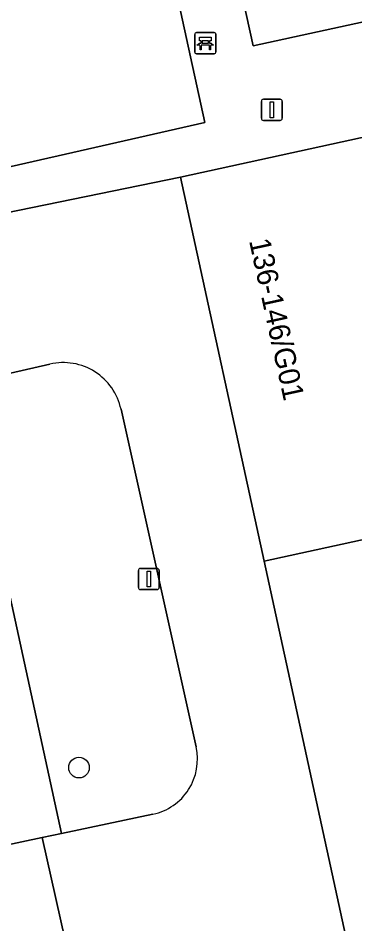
# Model space of a CAD drawing. Extents: x 160030 to 160839, y 385325 to 386450.
# Drawn here: x 160607.31 to 160623.26, y 386153.91 to 386196.78 of the extents above; entities that cross this region are included whole.
import ezdxf

# ---------------------------------------------------------------- set-up
doc = ezdxf.new("R2010")
doc.units = 0
for name, color, linetype in [('IMGEO_Bank', 7, 'Continuous'), ('IMGEO_Boom', 7, 'Continuous'), ('IMGEO_Groenvoorziening', 7, 'Continuous'), ('IMGEO_Lichtmast', 7, 'Continuous'), ('IMGEO_Pand', 7, 'Continuous'), ('IMGEO_Pand_nummerreeks', 7, 'Continuous'), ('IMGEO_Terreindeel_zand', 7, 'Continuous'), ('IMGEO_Voetpad_open', 7, 'Continuous')]:
    doc.layers.add(name, color=color, linetype=linetype)

msp = doc.modelspace()

# ---------------------------------------------------------------- linework, layer by layer
at = {"layer": 'IMGEO_Bank'}
for p, q in [((160615.754, 386196.09), (160616.595, 386196.09)), ((160616.595, 386196.09), (160615.754, 386196.09)), ((160615.679, 386195.165), (160615.679, 386196.006)), ((160615.679, 386196.006), (160615.679, 386195.165)), ((160615.988, 386195.596), (160615.988, 386195.702)), ((160616.032, 386195.702), (160616.032, 386195.596)), ((160616.32, 386195.708), (160616.038, 386195.708)), ((160616.326, 386195.596), (160616.326, 386195.702)), ((160616.37, 386195.702), (160616.37, 386195.596)), ((160616.679, 386196.015), (160616.679, 386195.174)), ((160616.679, 386195.174), (160616.679, 386196.015)), ((160616.376, 386195.488), (160615.983, 386195.488)), ((160616.038, 386195.59), (160616.32, 386195.59)), ((160616.604, 386195.09), (160615.763, 386195.09)), ((160615.763, 386195.09), (160616.604, 386195.09))]:
    msp.add_line(p, q, dxfattribs=at)
for points in [[(160615.982, 386195.708), (160615.896, 386195.708), (160615.896, 386195.869), (160616.459, 386195.869), (160616.459, 386195.708), (160616.376, 386195.708)], [(160615.926, 386195.488), (160615.784, 386195.488), (160615.896, 386195.59), (160615.982, 386195.59)], [(160615.976, 386195.481), (160615.976, 386195.274), (160615.933, 386195.274), (160615.933, 386195.481)], [(160616.376, 386195.59), (160616.459, 386195.59), (160616.571, 386195.488), (160616.432, 386195.488)], [(160616.426, 386195.481), (160616.426, 386195.274), (160616.382, 386195.274), (160616.382, 386195.481)]]:
    msp.add_lwpolyline(points, dxfattribs=at)
for centre, radius, start, end in [((160615.757, 386196.012), 0.0779, 92.4484, 184.2845), ((160615.757, 386196.012), 0.0779, 92.4484, 184.2845), ((160616.601, 386196.012), 0.0779, 2.4484, 94.2845), ((160616.601, 386196.012), 0.0779, 2.4484, 94.2845), ((160615.981, 386195.701), 0.00671, 2.8957, 87.1043), ((160615.981, 386195.597), 0.00671, 272.8957, 357.1043), ((160616.038, 386195.701), 0.00671, 92.8957, 177.1043), ((160616.038, 386195.597), 0.00671, 182.8957, 267.1043), ((160616.32, 386195.701), 0.00671, 2.8957, 87.1043), ((160616.32, 386195.597), 0.00671, 272.8957, 357.1043), ((160616.377, 386195.701), 0.00671, 92.8957, 177.1043), ((160616.377, 386195.597), 0.00671, 182.8957, 267.1043), ((160615.926, 386195.481), 0.00671, 2.8957, 87.1043), ((160615.983, 386195.481), 0.00671, 92.8957, 177.1043), ((160616.375, 386195.481), 0.00671, 2.8957, 87.1043), ((160616.432, 386195.481), 0.00671, 92.8957, 177.1043), ((160616.601, 386195.168), 0.0779, 272.4484, 4.2845), ((160616.601, 386195.168), 0.0779, 272.4484, 4.2845), ((160615.757, 386195.168), 0.0779, 182.4484, 274.2845), ((160615.757, 386195.168), 0.0779, 182.4484, 274.2845)]:
    msp.add_arc(centre, radius, start, end, dxfattribs=at)
at = {"layer": 'IMGEO_Boom'}
msp.add_circle((160610.196, 386161.305), 0.489, dxfattribs=at)
at = {"layer": 'IMGEO_Groenvoorziening'}
for points in [[(160616.14, 386205.955), (160618.449, 386195.457), (160629.038, 386197.781)], [(160608.821, 386180.404), (160604.729, 386179.467), (160609.365, 386158.184), (160613.699, 386159.1)], [(160615.739, 386162.284), (160612.186, 386178.267)]]:
    msp.add_lwpolyline(points, dxfattribs=at)
for centre, radius, start, end in [((160609.447, 386177.672), 2.802, 12.2478, 102.9157), ((160613.15, 386161.697), 2.655, 281.9409, 12.7635)]:
    msp.add_arc(centre, radius, start, end, dxfattribs=at)
at = {"layer": 'IMGEO_Lichtmast'}
for p, q in [((160618.831, 386192.035), (160618.831, 386192.835)), ((160618.831, 386192.835), (160618.831, 386192.035)), ((160618.931, 386192.935), (160619.721, 386192.935)), ((160619.721, 386192.935), (160618.931, 386192.935)), ((160619.821, 386192.835), (160619.821, 386192.035)), ((160619.821, 386192.035), (160619.821, 386192.835)), ((160619.721, 386191.935), (160618.931, 386191.935)), ((160618.931, 386191.935), (160619.721, 386191.935)), ((160613.106, 386170.733), (160613.896, 386170.733)), ((160613.896, 386170.733), (160613.106, 386170.733)), ((160613.006, 386169.833), (160613.006, 386170.633)), ((160613.006, 386170.633), (160613.006, 386169.833)), ((160613.996, 386170.633), (160613.996, 386169.833)), ((160613.996, 386169.833), (160613.996, 386170.633)), ((160613.896, 386169.733), (160613.106, 386169.733)), ((160613.106, 386169.733), (160613.896, 386169.733))]:
    msp.add_line(p, q, dxfattribs=at)
for points in [[(160619.251, 386192.81), (160619.401, 386192.81), (160619.401, 386192.06), (160619.251, 386192.06), (160619.251, 386192.81)], [(160613.426, 386170.608), (160613.576, 386170.608), (160613.576, 386169.858), (160613.426, 386169.858), (160613.426, 386170.608)]]:
    msp.add_lwpolyline(points, dxfattribs=at)
for centre, start, end in [((160618.931, 386192.835), 90, 180), ((160618.931, 386192.835), 90, 180), ((160619.721, 386192.835), 0, 90), ((160619.721, 386192.835), 360, 90), ((160618.931, 386192.035), 180, 270), ((160618.931, 386192.035), 180, 270), ((160619.721, 386192.035), 270, 0), ((160619.721, 386192.035), 270, 0), ((160613.106, 386170.633), 90, 180), ((160613.106, 386170.633), 90, 180), ((160613.896, 386170.633), 0, 90), ((160613.896, 386170.633), 360, 90), ((160613.106, 386169.833), 180, 270), ((160613.106, 386169.833), 180, 270), ((160613.896, 386169.833), 270, 0), ((160613.896, 386169.833), 270, 0)]:
    msp.add_arc(centre, 0.1, start, end, dxfattribs=at)
at = {"layer": 'IMGEO_Pand'}
for points in [[(160615.01, 386189.256), (160618.968, 386171.083), (160629.833, 386173.449), (160629.798, 386173.607), (160628.907, 386173.413), (160628.186, 386173.256), (160624.33, 386190.962), (160625.037, 386191.116), (160625.985, 386191.322), (160625.918, 386191.631)], [(160632.824, 386155.494), (160632.047, 386155.325), (160628.213, 386172.93), (160628.976, 386173.097), (160629.867, 386173.291), (160629.833, 386173.449), (160618.968, 386171.083), (160622.902, 386153.019), (160633.802, 386155.393), (160633.737, 386155.693)]]:
    msp.add_lwpolyline(points, close=True, dxfattribs=at)
at = {"layer": 'IMGEO_Terreindeel_zand'}
msp.add_lwpolyline([(160616.156, 386191.832), (160613.847, 386202.411), (160600.165, 386199.385), (160599.418, 386199.22), (160601.765, 386188.571)], close=True, dxfattribs=at)
at = {"layer": 'IMGEO_Voetpad_open'}
for points in [[(160629.038, 386197.781), (160618.449, 386195.457), (160616.14, 386205.955)], [(160613.847, 386202.411), (160616.156, 386191.832), (160601.765, 386188.571)], [(160602.197, 386186.627), (160615.01, 386189.256), (160625.918, 386191.631), (160625.985, 386191.322), (160625.037, 386191.116), (160628.907, 386173.413), (160629.798, 386173.607), (160629.833, 386173.449), (160629.867, 386173.291), (160628.976, 386173.097), (160632.824, 386155.494), (160633.737, 386155.693), (160633.802, 386155.393), (160622.902, 386153.019)], [(160613.699, 386159.1), (160609.365, 386158.184), (160608.459, 386157.992), (160610.188, 386150.25), (160611.773, 386150.595), (160613.434, 386150.957), (160622.902, 386153.019), (160618.968, 386171.083), (160615.01, 386189.256), (160602.197, 386186.627), (160603.832, 386179.262), (160604.729, 386179.467), (160608.821, 386180.404)], [(160612.186, 386178.267), (160615.739, 386162.284)]]:
    msp.add_lwpolyline(points, dxfattribs=at)
for points in [[(160605.549, 386157.377), (160608.459, 386157.992), (160609.365, 386158.184), (160604.729, 386179.467), (160603.832, 386179.262), (160600.927, 386178.597)], [(160608.459, 386157.992), (160605.549, 386157.377), (160607.319, 386149.625), (160610.188, 386150.25)]]:
    msp.add_lwpolyline(points, close=True, dxfattribs=at)
for centre, radius, start, end in [((160609.447, 386177.672), 2.802, 12.2478, 102.9157), ((160613.15, 386161.697), 2.655, 281.9409, 12.7635)]:
    msp.add_arc(centre, radius, start, end, dxfattribs=at)

# ---------------------------------------------------------------- texts
at = {"layer": 'IMGEO_Pand_nummerreeks'}
msp.add_text('136-146/G01', height=1, rotation=282.2865, dxfattribs=at).set_placement((160618.245, 386186.243))

doc.saveas('drawing.dxf')
